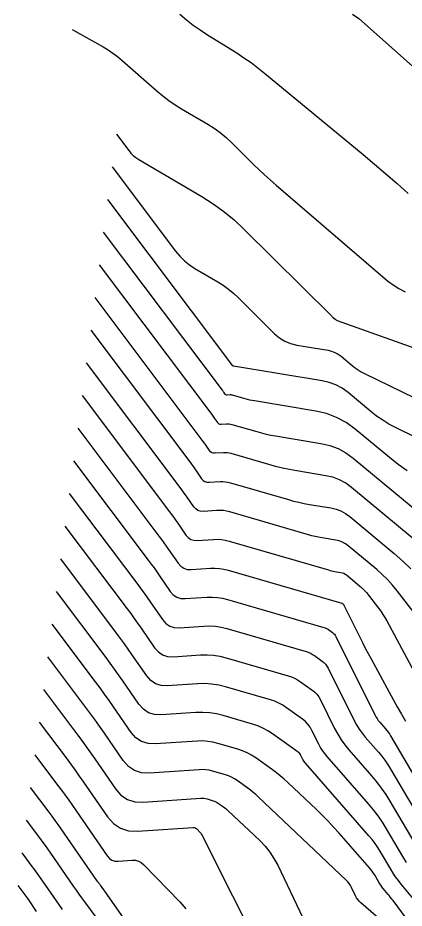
# Model space of a CAD drawing. Extents: x 1354696 to 1366163, y 660729 to 670380.
# Drawn here: x 1360853.4 to 1360905.9, y 664692.5 to 664813.3 of the extents above; entities that cross this region are included whole.
import ezdxf

# ---------------------------------------------------------------- set-up
doc = ezdxf.new("R2010")
doc.units = 0
doc.layers.add('R_Contours', color=7, linetype='Continuous')

msp = doc.modelspace()

# ---------------------------------------------------------------- linework, layer by layer
at = {"layer": 'R_Contours'}
for points in [[(1360898.84, 664813.79), (1360899.68, 664813.2), (1360900.48, 664812.53), (1360915.63, 664799.05)], [(1360875.39, 664813.78), (1360876.28, 664813.03), (1360877.2, 664812.31), (1360878.16, 664811.64), (1360879.13, 664811), (1360883.11, 664808.52), (1360884.09, 664807.88), (1360885.05, 664807.21), (1360885.98, 664806.51), (1360886.9, 664805.78), (1360900.28, 664794.73), (1360901.83, 664793.44), (1360903.37, 664792.13), (1360904.9, 664790.81), (1360906.41, 664789.48)], [(1360860.77, 664811.71), (1360864.96, 664809.35), (1360865.64, 664808.94), (1360866.31, 664808.5), (1360866.94, 664808.02), (1360867.56, 664807.51), (1360872.29, 664803.36), (1360873.08, 664802.7), (1360873.9, 664802.08), (1360874.75, 664801.5), (1360875.62, 664800.95), (1360879.18, 664798.86), (1360880.05, 664798.32), (1360880.88, 664797.72), (1360881.67, 664797.07), (1360882.42, 664796.37), (1360885.4, 664793.41), (1360886.14, 664792.68), (1360886.9, 664791.97), (1360887.68, 664791.27), (1360888.46, 664790.59), (1360903.6, 664777.63), (1360904.35, 664777.05), (1360905.13, 664776.55), (1360905.96, 664776.12)], [(1360866.78, 664797.5), (1360868.45, 664795.28), (1360868.74, 664794.93), (1360869.07, 664794.61), (1360869.42, 664794.33), (1360869.8, 664794.07), (1360878.39, 664789.03), (1360879.92, 664788.07), (1360881.38, 664787.01), (1360882.77, 664785.87), (1360884.09, 664784.64), (1360895.97, 664772.85), (1360896.03, 664772.79), (1360896.09, 664772.73), (1360896.15, 664772.68), (1360896.21, 664772.63), (1360896.46, 664772.41), (1360896.52, 664772.37), (1360896.59, 664772.32), (1360896.66, 664772.28), (1360896.73, 664772.25), (1360913.76, 664766.17)], [(1360866.2, 664793.07), (1360874.8, 664781.64), (1360875.37, 664780.96), (1360876, 664780.34), (1360876.68, 664779.78), (1360877.43, 664779.29), (1360880.53, 664777.47), (1360881.28, 664777), (1360882.01, 664776.47), (1360882.7, 664775.91), (1360883.35, 664775.3), (1360888.26, 664770.42), (1360888.92, 664769.86), (1360889.64, 664769.42), (1360890.42, 664769.09), (1360891.27, 664768.89), (1360895.53, 664768.19), (1360896, 664768.07), (1360896.45, 664767.91), (1360896.87, 664767.68), (1360897.27, 664767.39), (1360898.79, 664766.12), (1360899.18, 664765.82), (1360899.59, 664765.54), (1360900.01, 664765.28), (1360900.45, 664765.05), (1360907.23, 664761.72)], [(1360923.36, 664748.53), (1360904.67, 664757.7), (1360903.78, 664758.17), (1360902.93, 664758.69), (1360902.11, 664759.26), (1360901.32, 664759.88), (1360898.22, 664762.45), (1360897.42, 664763.03), (1360896.56, 664763.49), (1360895.65, 664763.84), (1360894.69, 664764.06), (1360882.68, 664766.04), (1360882.67, 664766.04), (1360882.67, 664766.04), (1360882.66, 664766.04), (1360882.66, 664766.05), (1360882.63, 664766.05), (1360882.62, 664766.05), (1360882.61, 664766.05), (1360882.61, 664766.05), (1360882.61, 664766.06), (1360882.6, 664766.07), (1360865.61, 664788.64)], [(1360906.27, 664751.84), (1360905.03, 664752.7), (1360903.84, 664753.63), (1360899.17, 664757.51), (1360897.96, 664758.38), (1360896.67, 664759.08), (1360895.3, 664759.6), (1360893.85, 664759.93), (1360885.54, 664761.31), (1360885.21, 664761.36), (1360884.89, 664761.43), (1360884.57, 664761.51), (1360884.25, 664761.6), (1360882.53, 664762.1), (1360882.44, 664762.12), (1360882.36, 664762.13), (1360882.27, 664762.14), (1360882.18, 664762.14), (1360881.8, 664762.11), (1360881.72, 664762.11), (1360881.65, 664762.14), (1360881.59, 664762.18), (1360881.54, 664762.23), (1360881.36, 664762.5), (1360881.31, 664762.57), (1360881.26, 664762.64), (1360881.21, 664762.7), (1360881.16, 664762.77), (1360865.03, 664784.21)], [(1360864.45, 664779.78), (1360879.73, 664759.47), (1360879.83, 664759.34), (1360879.92, 664759.21), (1360880.02, 664759.08), (1360880.11, 664758.95), (1360880.48, 664758.41), (1360880.58, 664758.3), (1360880.7, 664758.22), (1360880.83, 664758.17), (1360880.99, 664758.17), (1360881.74, 664758.22), (1360881.91, 664758.22), (1360882.09, 664758.21), (1360882.27, 664758.18), (1360882.44, 664758.14), (1360885.85, 664757.15), (1360886.48, 664756.98), (1360887.11, 664756.82), (1360887.75, 664756.69), (1360888.39, 664756.57), (1360894.53, 664755.56), (1360895.73, 664755.28), (1360896.87, 664754.85), (1360897.93, 664754.28), (1360898.93, 664753.55), (1360908.38, 664745.71)], [(1360909.08, 664740.97), (1360898.7, 664749.59), (1360897.91, 664750.17), (1360897.06, 664750.62), (1360896.16, 664750.96), (1360895.21, 664751.18), (1360891.25, 664751.84), (1360890.29, 664752.01), (1360889.34, 664752.21), (1360888.39, 664752.44), (1360887.45, 664752.7), (1360882.35, 664754.18), (1360882.09, 664754.25), (1360881.83, 664754.29), (1360881.56, 664754.3), (1360881.3, 664754.3), (1360880.18, 664754.22), (1360879.95, 664754.23), (1360879.74, 664754.3), (1360879.57, 664754.42), (1360879.41, 664754.59), (1360878.86, 664755.39), (1360878.72, 664755.59), (1360878.58, 664755.79), (1360878.44, 664755.98), (1360878.29, 664756.18), (1360863.87, 664775.35)], [(1360863.29, 664770.92), (1360876.86, 664752.88), (1360877.05, 664752.62), (1360877.24, 664752.36), (1360877.43, 664752.1), (1360877.61, 664751.83), (1360878.35, 664750.77), (1360878.55, 664750.54), (1360878.79, 664750.38), (1360879.06, 664750.29), (1360879.36, 664750.28), (1360880.86, 664750.38), (1360881.21, 664750.39), (1360881.56, 664750.36), (1360881.91, 664750.31), (1360882.25, 664750.23), (1360890.13, 664747.93), (1360890.84, 664747.74), (1360891.55, 664747.57), (1360892.27, 664747.42), (1360892.99, 664747.29), (1360895.89, 664746.81), (1360896.59, 664746.65), (1360897.26, 664746.39), (1360897.88, 664746.06), (1360898.47, 664745.63), (1360904.5, 664740.62), (1360905.66, 664739.6), (1360906.76, 664738.52)], [(1360908.28, 664731.16), (1360904.89, 664735.57), (1360904.26, 664736.34), (1360903.59, 664737.08), (1360902.88, 664737.78), (1360902.13, 664738.44), (1360898.23, 664741.67), (1360897.86, 664741.95), (1360897.45, 664742.17), (1360897.02, 664742.33), (1360896.57, 664742.43), (1360894.7, 664742.74), (1360894.23, 664742.83), (1360893.77, 664742.92), (1360893.31, 664743.03), (1360892.85, 664743.16), (1360882.16, 664746.27), (1360881.73, 664746.38), (1360881.3, 664746.44), (1360880.86, 664746.47), (1360880.41, 664746.46), (1360878.55, 664746.33), (1360878.17, 664746.35), (1360877.83, 664746.46), (1360877.54, 664746.66), (1360877.29, 664746.94), (1360876.37, 664748.27), (1360876.13, 664748.61), (1360875.9, 664748.93), (1360875.66, 664749.26), (1360875.42, 664749.59), (1360862.7, 664766.48)], [(1360862.12, 664762.05), (1360873.98, 664746.29), (1360874.27, 664745.9), (1360874.56, 664745.51), (1360874.84, 664745.11), (1360875.12, 664744.72), (1360876.22, 664743.12), (1360876.52, 664742.78), (1360876.88, 664742.54), (1360877.28, 664742.41), (1360877.74, 664742.39), (1360879.97, 664742.54), (1360880.5, 664742.55), (1360881.03, 664742.52), (1360881.55, 664742.44), (1360882.07, 664742.31), (1360895.57, 664738.39), (1360895.78, 664738.33), (1360895.98, 664738.28), (1360896.19, 664738.23), (1360896.4, 664738.2), (1360897.25, 664738.06), (1360897.45, 664738.01), (1360897.65, 664737.94), (1360897.83, 664737.84), (1360898, 664737.71), (1360899.76, 664736.25), (1360900.1, 664735.96), (1360900.42, 664735.64), (1360900.72, 664735.31), (1360901.01, 664734.96), (1360902.35, 664733.21), (1360902.66, 664732.79), (1360902.95, 664732.36), (1360903.22, 664731.92), (1360903.48, 664731.47), (1360907.22, 664724.58)], [(1360861.54, 664757.62), (1360872.55, 664742.99), (1360872.88, 664742.54), (1360873.22, 664742.08), (1360873.55, 664741.62), (1360873.87, 664741.16), (1360875.16, 664739.3), (1360875.51, 664738.9), (1360875.92, 664738.62), (1360876.39, 664738.47), (1360876.93, 664738.45), (1360879.53, 664738.62), (1360880.15, 664738.64), (1360880.76, 664738.6), (1360881.37, 664738.5), (1360881.97, 664738.36), (1360897.38, 664733.88), (1360897.4, 664733.87), (1360897.43, 664733.86), (1360897.45, 664733.85), (1360897.47, 664733.83), (1360897.56, 664733.77), (1360897.58, 664733.75), (1360897.59, 664733.74), (1360897.61, 664733.72), (1360897.62, 664733.69), (1360899.82, 664729.28), (1360900.19, 664728.54), (1360900.57, 664727.8), (1360900.96, 664727.06), (1360901.35, 664726.33), (1360903.81, 664721.81), (1360904.35, 664720.81), (1360904.9, 664719.82), (1360905.47, 664718.84), (1360906.04, 664717.86)], [(1360860.96, 664753.19), (1360871.11, 664739.7), (1360871.5, 664739.18), (1360871.88, 664738.66), (1360872.25, 664738.13), (1360872.62, 664737.6), (1360874.09, 664735.48), (1360874.49, 664735.02), (1360874.97, 664734.7), (1360875.51, 664734.53), (1360876.12, 664734.5), (1360879.09, 664734.7), (1360879.8, 664734.72), (1360880.5, 664734.67), (1360881.19, 664734.57), (1360881.88, 664734.4), (1360894.96, 664730.6), (1360895.12, 664730.54), (1360895.28, 664730.47), (1360895.43, 664730.39), (1360895.57, 664730.3), (1360896.13, 664729.89), (1360896.27, 664729.79), (1360896.38, 664729.67), (1360896.49, 664729.53), (1360896.57, 664729.38), (1360901.86, 664718.74), (1360902, 664718.48), (1360902.16, 664718.22), (1360902.33, 664717.98), (1360902.52, 664717.75), (1360903.31, 664716.85), (1360903.5, 664716.62), (1360903.68, 664716.39), (1360903.85, 664716.14), (1360904.01, 664715.89), (1360911.22, 664703.6)], [(1360860.37, 664748.76), (1360869.67, 664736.4), (1360870.11, 664735.82), (1360870.54, 664735.23), (1360870.96, 664734.64), (1360871.37, 664734.05), (1360873.03, 664731.65), (1360873.48, 664731.14), (1360874.01, 664730.78), (1360874.62, 664730.59), (1360875.3, 664730.56), (1360878.65, 664730.78), (1360879.45, 664730.8), (1360880.23, 664730.75), (1360881.01, 664730.63), (1360881.79, 664730.44), (1360892.53, 664727.32), (1360892.83, 664727.22), (1360893.12, 664727.09), (1360893.4, 664726.94), (1360893.67, 664726.77), (1360894.71, 664726.02), (1360894.96, 664725.82), (1360895.18, 664725.59), (1360895.36, 664725.34), (1360895.52, 664725.07), (1360899.05, 664717.98), (1360899.37, 664717.38), (1360899.73, 664716.8), (1360900.13, 664716.25), (1360900.56, 664715.72), (1360902.36, 664713.66), (1360902.8, 664713.14), (1360903.21, 664712.6), (1360903.6, 664712.03), (1360903.96, 664711.45), (1360908.9, 664703.03)], [(1360859.79, 664744.33), (1360868.24, 664733.11), (1360868.72, 664732.46), (1360869.2, 664731.81), (1360869.66, 664731.15), (1360870.13, 664730.49), (1360871.96, 664727.83), (1360872.47, 664727.26), (1360873.05, 664726.86), (1360873.73, 664726.65), (1360874.49, 664726.61), (1360878.21, 664726.86), (1360879.09, 664726.89), (1360879.97, 664726.83), (1360880.84, 664726.7), (1360881.69, 664726.49), (1360890.11, 664724.04), (1360890.55, 664723.89), (1360890.97, 664723.71), (1360891.38, 664723.49), (1360891.77, 664723.23), (1360893.29, 664722.14), (1360893.65, 664721.85), (1360893.97, 664721.52), (1360894.24, 664721.16), (1360894.47, 664720.76), (1360896.4, 664716.87), (1360896.82, 664716.1), (1360897.28, 664715.36), (1360897.79, 664714.65), (1360898.34, 664713.98), (1360901.42, 664710.47), (1360902.1, 664709.65), (1360902.74, 664708.8), (1360903.35, 664707.93), (1360903.91, 664707.02), (1360907.28, 664701.29)], [(1360906.16, 664698.71), (1360905.65, 664699.54), (1360903.45, 664703.28), (1360902.9, 664704.17), (1360902.31, 664705.04), (1360901.67, 664705.87), (1360901, 664706.67), (1360895.39, 664713.07), (1360895.07, 664713.47), (1360894.77, 664713.88), (1360894.5, 664714.32), (1360894.25, 664714.77), (1360893.33, 664716.62), (1360893.08, 664717.07), (1360892.78, 664717.47), (1360892.43, 664717.83), (1360892.03, 664718.15), (1360889.87, 664719.7), (1360889.36, 664720.04), (1360888.82, 664720.32), (1360888.27, 664720.57), (1360887.69, 664720.76), (1360881.6, 664722.53), (1360880.66, 664722.76), (1360879.7, 664722.91), (1360878.74, 664722.97), (1360877.77, 664722.95), (1360873.68, 664722.67), (1360872.84, 664722.71), (1360872.1, 664722.94), (1360871.45, 664723.38), (1360870.9, 664724.01), (1360868.88, 664726.93), (1360868.37, 664727.66), (1360867.86, 664728.38), (1360867.33, 664729.1), (1360866.8, 664729.81), (1360859.21, 664739.9)], [(1360907.03, 664693.85), (1360905.44, 664695.77), (1360905.06, 664696.25), (1360904.69, 664696.75), (1360904.34, 664697.27), (1360904.02, 664697.8), (1360902.62, 664700.17), (1360902.27, 664700.74), (1360901.9, 664701.29), (1360901.49, 664701.82), (1360901.07, 664702.33), (1360892.44, 664712.16), (1360892.35, 664712.28), (1360892.26, 664712.41), (1360892.18, 664712.54), (1360892.1, 664712.67), (1360891.83, 664713.23), (1360891.75, 664713.36), (1360891.66, 664713.48), (1360891.56, 664713.59), (1360891.44, 664713.68), (1360887.97, 664716.17), (1360887.33, 664716.58), (1360886.67, 664716.94), (1360885.98, 664717.24), (1360885.26, 664717.48), (1360881.28, 664718.64), (1360880.36, 664718.86), (1360879.44, 664719.01), (1360878.51, 664719.07), (1360877.57, 664719.04), (1360872.87, 664718.72), (1360871.95, 664718.77), (1360871.14, 664719.03), (1360870.44, 664719.5), (1360869.83, 664720.19), (1360867.63, 664723.37), (1360867.08, 664724.17), (1360866.51, 664724.95), (1360865.94, 664725.74), (1360865.37, 664726.51), (1360858.63, 664735.47)], [(1360911.39, 664683.95), (1360904.33, 664693.54), (1360904.17, 664693.75), (1360904.01, 664693.96), (1360903.84, 664694.17), (1360903.67, 664694.37), (1360903, 664695.19), (1360902.83, 664695.39), (1360902.68, 664695.61), (1360902.53, 664695.82), (1360902.39, 664696.05), (1360901.8, 664697.06), (1360901.65, 664697.3), (1360901.49, 664697.54), (1360901.31, 664697.76), (1360901.13, 664697.98), (1360897.02, 664702.68), (1360896.27, 664703.51), (1360895.51, 664704.32), (1360894.73, 664705.11), (1360893.92, 664705.89), (1360890.06, 664709.54), (1360889.56, 664710.01), (1360889.03, 664710.45), (1360888.5, 664710.88), (1360887.95, 664711.29), (1360885.71, 664712.89), (1360885.13, 664713.27), (1360884.54, 664713.59), (1360883.91, 664713.86), (1360883.27, 664714.08), (1360880.54, 664714.87), (1360879.87, 664715.04), (1360879.18, 664715.14), (1360878.49, 664715.19), (1360877.79, 664715.17), (1360872.06, 664714.78), (1360871.07, 664714.83), (1360870.19, 664715.11), (1360869.42, 664715.62), (1360868.77, 664716.36), (1360866.38, 664719.82), (1360865.78, 664720.68), (1360865.17, 664721.53), (1360864.56, 664722.38), (1360863.93, 664723.22), (1360858.05, 664731.04)], [(1360903.05, 664690.57), (1360899.98, 664693.23), (1360899.75, 664693.44), (1360899.56, 664693.67), (1360899.38, 664693.92), (1360899.24, 664694.2), (1360898.7, 664695.32), (1360898.55, 664695.59), (1360898.38, 664695.84), (1360898.19, 664696.08), (1360897.98, 664696.31), (1360886.02, 664707.63), (1360885.69, 664707.93), (1360885.35, 664708.22), (1360885, 664708.5), (1360884.64, 664708.77), (1360883.18, 664709.81), (1360882.8, 664710.06), (1360882.41, 664710.27), (1360882.01, 664710.44), (1360881.59, 664710.58), (1360879.81, 664711.1), (1360879.37, 664711.21), (1360878.92, 664711.28), (1360878.47, 664711.31), (1360878.02, 664711.29), (1360871.24, 664710.84), (1360870.18, 664710.89), (1360869.23, 664711.19), (1360868.41, 664711.74), (1360867.71, 664712.54), (1360865.14, 664716.26), (1360864.49, 664717.18), (1360863.83, 664718.1), (1360863.17, 664719.02), (1360862.49, 664719.92), (1360857.46, 664726.61)], [(1360856.88, 664722.18), (1360861.1, 664716.56), (1360861.8, 664715.62), (1360862.49, 664714.68), (1360863.17, 664713.73), (1360863.84, 664712.77), (1360866.64, 664708.72), (1360867.39, 664707.86), (1360868.28, 664707.27), (1360869.29, 664706.95), (1360870.43, 664706.89), (1360878.24, 664707.42), (1360878.45, 664707.43), (1360878.66, 664707.41), (1360878.87, 664707.38), (1360879.08, 664707.33), (1360879.9, 664707.09), (1360880.1, 664707.02), (1360880.29, 664706.94), (1360880.47, 664706.84), (1360880.65, 664706.73), (1360881.33, 664706.24), (1360881.5, 664706.12), (1360881.66, 664705.99), (1360881.82, 664705.85), (1360881.97, 664705.71), (1360886.24, 664701.67), (1360886.96, 664700.93), (1360887.6, 664700.12), (1360888.17, 664699.26), (1360888.67, 664698.34), (1360892.09, 664691.22)], [(1360856.3, 664717.74), (1360859.95, 664712.89), (1360860.56, 664712.07), (1360861.16, 664711.25), (1360861.74, 664710.43), (1360862.33, 664709.6), (1360865.58, 664704.9), (1360866.38, 664703.98), (1360867.32, 664703.35), (1360868.4, 664703), (1360869.62, 664702.95), (1360877.18, 664703.46), (1360877.32, 664703.45), (1360877.45, 664703.42), (1360877.57, 664703.36), (1360877.68, 664703.27), (1360878.09, 664702.84), (1360878.18, 664702.73), (1360878.27, 664702.62), (1360878.35, 664702.49), (1360878.42, 664702.37), (1360886.65, 664686.02)], [(1360855.72, 664713.31), (1360858.8, 664709.21), (1360859.32, 664708.52), (1360859.82, 664707.83), (1360860.32, 664707.14), (1360860.81, 664706.43), (1360865.53, 664699.6), (1360865.83, 664699.26), (1360866.17, 664699.03), (1360866.57, 664698.9), (1360867.01, 664698.88), (1360868.9, 664699.01), (1360869.35, 664699), (1360869.77, 664698.89), (1360870.15, 664698.69), (1360870.5, 664698.39), (1360875.37, 664693.35), (1360876.22, 664692.4)], [(1360873.01, 664683.68), (1360865.53, 664694.35), (1360865.42, 664694.51), (1360865.31, 664694.67), (1360865.19, 664694.83), (1360865.07, 664694.98), (1360864.6, 664695.61), (1360864.48, 664695.77), (1360864.37, 664695.93), (1360864.26, 664696.09), (1360864.14, 664696.25), (1360859.29, 664703.27), (1360858.89, 664703.84), (1360858.48, 664704.41), (1360858.07, 664704.97), (1360857.65, 664705.53), (1360855.13, 664708.88)], [(1360864.04, 664691.31), (1360862.48, 664693.38), (1360862.1, 664693.9), (1360861.71, 664694.42), (1360861.34, 664694.95), (1360860.97, 664695.48), (1360857.77, 664700.1), (1360857.46, 664700.55), (1360857.15, 664700.99), (1360856.83, 664701.42), (1360856.5, 664701.86), (1360854.55, 664704.45)], [(1360859.47, 664692.34), (1360859.05, 664692.91), (1360858.64, 664693.49), (1360858.23, 664694.07), (1360856.25, 664696.94), (1360856.03, 664697.25), (1360855.81, 664697.56), (1360855.58, 664697.87), (1360855.35, 664698.18), (1360853.97, 664700.02)], [(1360853.39, 664695.59), (1360854.2, 664694.5), (1360854.34, 664694.32), (1360854.47, 664694.14), (1360854.6, 664693.96), (1360854.73, 664693.77), (1360855.9, 664692.08)]]:
    msp.add_lwpolyline(points, dxfattribs=at)

doc.saveas('drawing.dxf')
